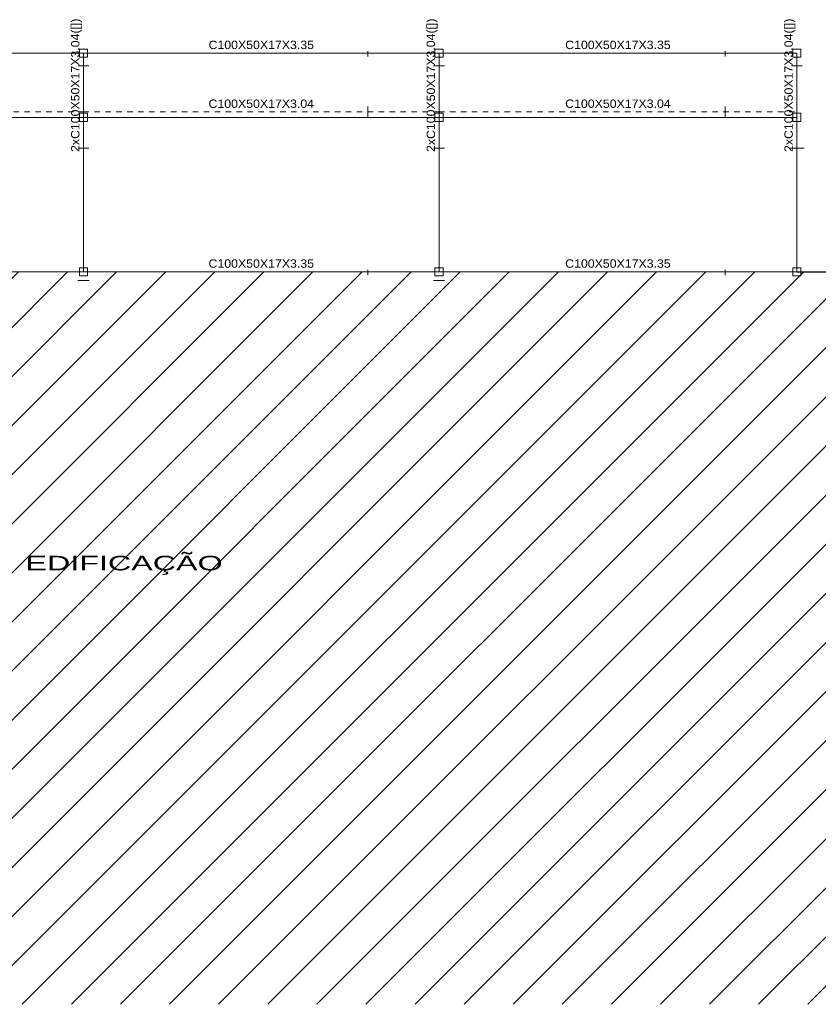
# Model space of a CAD drawing. Header units: millimetres. Extents: x 10 to 1250, y -62 to 528.
# Tile 409 of 656: x 367 to 382, y 485 to 503. Entities that reach past the tile are written whole.
import ezdxf
from ezdxf.enums import TextEntityAlignment as Align

# ---------------------------------------------------------------- set-up
doc = ezdxf.new("R2010")
doc.units = ezdxf.units.MM
doc.header["$LTSCALE"] = 0.05
doc.linetypes.add('CYPE_PUNTO', pattern=[0.075, 0, -0.075])
doc.linetypes.add('CYPE_RAYAPUNTO', pattern=[0.4125, 0.2025, -0.105, 0, -0.105])
for name, color, linetype, lineweight in [('BARRAS_DE_ACO', 7, 'Continuous', 9), ('FO-Vigas', 7, 'Continuous', 5), ('NOS', 152, 'Continuous', 9), ('REFERENCIA_DAS_BARRAS', 2, 'Continuous', 9), ('TITULOS', 2, 'Continuous', 0)]:
    doc.layers.add(name, color=color, linetype=linetype, lineweight=lineweight)
doc.styles.add('CYPETXT', font='arial.ttf', dxfattribs={"height": 0.2})

msp = doc.modelspace()

# ---------------------------------------------------------------- hatches: boundary and pattern name
at = {"layer": 'FO-Vigas', "ltscale": 0.05}
h = msp.add_hatch(dxfattribs=at)
h.set_pattern_fill('ANSI31', color=256, scale=0.2)
h.set_pattern_definition([(45, (485.6733, -70.71115), (-0.4490128, 0.4490128), [])])
h.paths.add_polyline_path([(390.283, 498.6402), (348.7347, 498.6402), (348.7347, 485.2402), (390.283, 485.2402)])

# ---------------------------------------------------------------- linework, layer by layer
at = {"ltscale": 0.05}
msp.add_line((381.3767, 498.6402), (390.283, 498.6402), dxfattribs=at)
at = {"layer": 'BARRAS_DE_ACO'}
for p, q in [((361.6467, 502.6402), (368.3267, 502.6402)), ((368.3267, 502.6402), (374.8317, 502.6402)), ((368.3267, 501.4642), (368.3267, 502.6402)), ((374.8317, 502.6402), (381.3767, 502.6402)), ((374.8317, 501.4642), (374.8317, 502.6402)), ((381.3767, 501.4642), (381.3767, 502.6402)), ((361.6467, 501.4642), (368.3267, 501.4642)), ((368.3267, 501.4642), (374.8317, 501.4642)), ((368.3267, 498.6402), (368.3267, 501.4642)), ((374.8317, 501.4642), (381.3767, 501.4642)), ((374.8317, 498.6402), (374.8317, 501.4642)), ((381.3767, 498.6402), (381.3767, 501.4642)), ((361.6467, 498.6402), (368.3267, 498.6402)), ((368.3267, 498.6402), (374.8317, 498.6402)), ((374.8317, 498.6402), (381.3767, 498.6402))]:
    msp.add_line(p, q, dxfattribs=at)
at = {"layer": 'BARRAS_DE_ACO', "linetype": 'CYPE_RAYAPUNTO'}
for p, q in [((361.6467, 502.6402), (368.3267, 502.6402)), ((368.3267, 502.6402), (374.8317, 502.6402)), ((368.3267, 501.4642), (368.3267, 502.6402)), ((374.8317, 502.6402), (381.3767, 502.6402)), ((374.8317, 501.4642), (374.8317, 502.6402)), ((381.3767, 501.4642), (381.3767, 502.6402)), ((361.6467, 501.5642), (368.3267, 501.5642)), ((368.3267, 501.5642), (374.8317, 501.5642)), ((368.3267, 498.6402), (368.3267, 501.4642)), ((374.8317, 501.5642), (381.3767, 501.5642)), ((374.8317, 498.6402), (374.8317, 501.4642)), ((381.3767, 498.6402), (381.3767, 501.4642)), ((361.6467, 498.6402), (368.3267, 498.6402)), ((368.3267, 498.6402), (374.8317, 498.6402)), ((374.8317, 498.6402), (381.3767, 498.6402))]:
    msp.add_line(p, q, dxfattribs=at)
at = {"layer": 'BARRAS_DE_ACO', "linetype": 'CYPE_PUNTO'}
for p, q in [((368.3267, 502.6402), (368.3267, 502.6402)), ((368.3267, 502.6402), (368.3267, 502.6402)), ((368.3267, 502.6402), (368.3267, 502.6402)), ((374.8317, 502.6402), (374.8317, 502.6402)), ((374.8317, 502.6402), (374.8317, 502.6402)), ((374.8317, 502.6402), (374.8317, 502.6402)), ((381.3767, 502.6402), (381.3767, 502.6402)), ((381.3767, 502.6402), (381.3767, 502.6402)), ((368.3267, 501.4642), (368.3267, 501.5642)), ((368.3267, 501.4642), (368.3267, 501.5642)), ((368.3267, 501.4642), (368.3267, 501.4642)), ((368.3267, 501.4642), (368.3267, 501.4642)), ((374.8317, 501.4642), (374.8317, 501.5642)), ((374.8317, 501.4642), (374.8317, 501.5642)), ((374.8317, 501.4642), (374.8317, 501.4642)), ((374.8317, 501.4642), (374.8317, 501.4642)), ((381.3767, 501.4642), (381.3767, 501.5642)), ((381.3767, 501.4642), (381.3767, 501.4642)), ((381.3767, 501.4642), (381.3767, 501.4642)), ((368.3267, 498.6402), (368.3267, 498.6402)), ((368.3267, 498.6402), (368.3267, 498.6402)), ((368.3267, 498.6402), (368.3267, 498.6402)), ((368.3267, 498.6402), (368.3267, 498.6402)), ((374.8317, 498.6402), (374.8317, 498.6402)), ((374.8317, 498.6402), (374.8317, 498.6402)), ((374.8317, 498.6402), (374.8317, 498.6402)), ((374.8317, 498.6402), (374.8317, 498.6402)), ((381.3767, 498.6402), (381.3767, 498.6402)), ((381.3767, 498.6402), (381.3767, 498.6402)), ((381.3767, 498.6402), (381.3767, 498.6402))]:
    msp.add_line(p, q, dxfattribs=at)
at = {"layer": 'BARRAS_DE_ACO'}
for points in [[(373.5307, 502.6622), (373.5307, 502.6635), (373.5307, 502.6648), (373.5307, 502.666), (373.5307, 502.667), (373.5307, 502.6678), (373.5307, 502.6684), (373.5307, 502.6688), (373.5307, 502.6689), (373.5307, 502.6688), (373.5307, 502.6684), (373.5307, 502.6678), (373.5307, 502.667), (373.5307, 502.666), (373.5307, 502.6648), (373.5307, 502.6635), (373.5307, 502.6622), (373.5307, 502.589), (373.5307, 502.5877), (373.5307, 502.5865), (373.5307, 502.5853), (373.5307, 502.5843), (373.5307, 502.5835), (373.5307, 502.5828), (373.5307, 502.5825), (373.5307, 502.5823), (373.5307, 502.5756), (373.5307, 502.5759), (373.5307, 502.5767), (373.5307, 502.5779), (373.5307, 502.5796), (373.5307, 502.5816), (373.5307, 502.5839), (373.5307, 502.5864), (373.5307, 502.589), (373.5307, 502.6622), (373.5307, 502.6649), (373.5307, 502.6674), (373.5307, 502.6697), (373.5307, 502.6717), (373.5307, 502.6734), (373.5307, 502.6746), (373.5307, 502.6754), (373.5307, 502.6756), (373.5307, 502.6754), (373.5307, 502.6746), (373.5307, 502.6734), (373.5307, 502.6717), (373.5307, 502.6697), (373.5307, 502.6674), (373.5307, 502.6649), (373.5307, 502.6622), (373.5307, 502.589), (373.5307, 502.5864), (373.5307, 502.5839), (373.5307, 502.5816), (373.5307, 502.5796), (373.5307, 502.5779), (373.5307, 502.5767), (373.5307, 502.5759), (373.5307, 502.5756), (373.5307, 502.5823), (373.5307, 502.5825), (373.5307, 502.5828), (373.5307, 502.5835), (373.5307, 502.5843), (373.5307, 502.5853), (373.5307, 502.5865), (373.5307, 502.5877), (373.5307, 502.589), (373.5307, 502.6622)], [(380.0677, 502.6622), (380.0677, 502.6635), (380.0677, 502.6648), (380.0677, 502.666), (380.0677, 502.667), (380.0677, 502.6678), (380.0677, 502.6684), (380.0677, 502.6688), (380.0677, 502.6689), (380.0677, 502.6688), (380.0677, 502.6684), (380.0677, 502.6678), (380.0677, 502.667), (380.0677, 502.666), (380.0677, 502.6648), (380.0677, 502.6635), (380.0677, 502.6622), (380.0677, 502.589), (380.0677, 502.5877), (380.0677, 502.5865), (380.0677, 502.5853), (380.0677, 502.5843), (380.0677, 502.5835), (380.0677, 502.5828), (380.0677, 502.5825), (380.0677, 502.5823), (380.0677, 502.5756), (380.0677, 502.5759), (380.0677, 502.5767), (380.0677, 502.5779), (380.0677, 502.5796), (380.0677, 502.5816), (380.0677, 502.5839), (380.0677, 502.5864), (380.0677, 502.589), (380.0677, 502.6622), (380.0677, 502.6649), (380.0677, 502.6674), (380.0677, 502.6697), (380.0677, 502.6717), (380.0677, 502.6734), (380.0677, 502.6746), (380.0677, 502.6754), (380.0677, 502.6756), (380.0677, 502.6754), (380.0677, 502.6746), (380.0677, 502.6734), (380.0677, 502.6717), (380.0677, 502.6697), (380.0677, 502.6674), (380.0677, 502.6649), (380.0677, 502.6622), (380.0677, 502.589), (380.0677, 502.5864), (380.0677, 502.5839), (380.0677, 502.5816), (380.0677, 502.5796), (380.0677, 502.5779), (380.0677, 502.5767), (380.0677, 502.5759), (380.0677, 502.5756), (380.0677, 502.5823), (380.0677, 502.5825), (380.0677, 502.5828), (380.0677, 502.5835), (380.0677, 502.5843), (380.0677, 502.5853), (380.0677, 502.5865), (380.0677, 502.5877), (380.0677, 502.589), (380.0677, 502.6622)], [(368.2388, 502.405), (368.2376, 502.405), (368.2365, 502.405), (368.2355, 502.405), (368.2345, 502.405), (368.2338, 502.405), (368.2332, 502.405), (368.2329, 502.405), (368.2328, 502.405), (368.2329, 502.405), (368.2332, 502.405), (368.2338, 502.405), (368.2345, 502.405), (368.2355, 502.405), (368.2365, 502.405), (368.2376, 502.405), (368.2388, 502.405), (368.3145, 502.405), (368.3157, 502.405), (368.3168, 502.405), (368.3179, 502.405), (368.3188, 502.405), (368.3196, 502.405), (368.3201, 502.405), (368.3205, 502.405), (368.3206, 502.405), (368.3267, 502.405), (368.3264, 502.405), (368.3257, 502.405), (368.3246, 502.405), (368.3231, 502.405), (368.3213, 502.405), (368.3192, 502.405), (368.3169, 502.405), (368.3145, 502.405), (368.2388, 502.405), (368.2365, 502.405), (368.2342, 502.405), (368.2321, 502.405), (368.2302, 502.405), (368.2287, 502.405), (368.2276, 502.405), (368.2269, 502.405), (368.2267, 502.405), (368.2269, 502.405), (368.2276, 502.405), (368.2287, 502.405), (368.2302, 502.405), (368.2321, 502.405), (368.2342, 502.405), (368.2365, 502.405), (368.2388, 502.405), (368.3145, 502.405), (368.3169, 502.405), (368.3192, 502.405), (368.3213, 502.405), (368.3231, 502.405), (368.3246, 502.405), (368.3257, 502.405), (368.3264, 502.405), (368.3267, 502.405), (368.3206, 502.405), (368.3205, 502.405), (368.3201, 502.405), (368.3196, 502.405), (368.3188, 502.405), (368.3179, 502.405), (368.3168, 502.405), (368.3157, 502.405), (368.3145, 502.405), (368.2388, 502.405)], [(368.3388, 502.405), (368.3376, 502.405), (368.3365, 502.405), (368.3355, 502.405), (368.3345, 502.405), (368.3338, 502.405), (368.3332, 502.405), (368.3329, 502.405), (368.3328, 502.405), (368.3267, 502.405), (368.3269, 502.405), (368.3276, 502.405), (368.3287, 502.405), (368.3302, 502.405), (368.3321, 502.405), (368.3342, 502.405), (368.3365, 502.405), (368.3388, 502.405), (368.4145, 502.405), (368.4169, 502.405), (368.4192, 502.405), (368.4213, 502.405), (368.4231, 502.405), (368.4246, 502.405), (368.4257, 502.405), (368.4264, 502.405), (368.4267, 502.405), (368.4264, 502.405), (368.4257, 502.405), (368.4246, 502.405), (368.4231, 502.405), (368.4213, 502.405), (368.4192, 502.405), (368.4169, 502.405), (368.4145, 502.405), (368.3388, 502.405), (368.3365, 502.405), (368.3342, 502.405), (368.3321, 502.405), (368.3302, 502.405), (368.3287, 502.405), (368.3276, 502.405), (368.3269, 502.405), (368.3267, 502.405), (368.3328, 502.405), (368.3329, 502.405), (368.3332, 502.405), (368.3338, 502.405), (368.3345, 502.405), (368.3355, 502.405), (368.3365, 502.405), (368.3376, 502.405), (368.3388, 502.405), (368.4145, 502.405), (368.4157, 502.405), (368.4168, 502.405), (368.4179, 502.405), (368.4188, 502.405), (368.4196, 502.405), (368.4201, 502.405), (368.4205, 502.405), (368.4206, 502.405), (368.4205, 502.405), (368.4201, 502.405), (368.4196, 502.405), (368.4188, 502.405), (368.4179, 502.405), (368.4168, 502.405), (368.4157, 502.405), (368.4145, 502.405), (368.3388, 502.405)], [(374.7438, 502.405), (374.7426, 502.405), (374.7415, 502.405), (374.7405, 502.405), (374.7395, 502.405), (374.7388, 502.405), (374.7382, 502.405), (374.7379, 502.405), (374.7378, 502.405), (374.7379, 502.405), (374.7382, 502.405), (374.7388, 502.405), (374.7395, 502.405), (374.7405, 502.405), (374.7415, 502.405), (374.7426, 502.405), (374.7438, 502.405), (374.8195, 502.405), (374.8207, 502.405), (374.8218, 502.405), (374.8229, 502.405), (374.8238, 502.405), (374.8246, 502.405), (374.8251, 502.405), (374.8255, 502.405), (374.8256, 502.405), (374.8317, 502.405), (374.8314, 502.405), (374.8307, 502.405), (374.8296, 502.405), (374.8281, 502.405), (374.8263, 502.405), (374.8242, 502.405), (374.8219, 502.405), (374.8195, 502.405), (374.7438, 502.405), (374.7415, 502.405), (374.7392, 502.405), (374.7371, 502.405), (374.7352, 502.405), (374.7337, 502.405), (374.7326, 502.405), (374.7319, 502.405), (374.7317, 502.405), (374.7319, 502.405), (374.7326, 502.405), (374.7337, 502.405), (374.7352, 502.405), (374.7371, 502.405), (374.7392, 502.405), (374.7415, 502.405), (374.7438, 502.405), (374.8195, 502.405), (374.8219, 502.405), (374.8242, 502.405), (374.8263, 502.405), (374.8281, 502.405), (374.8296, 502.405), (374.8307, 502.405), (374.8314, 502.405), (374.8317, 502.405), (374.8256, 502.405), (374.8255, 502.405), (374.8251, 502.405), (374.8246, 502.405), (374.8238, 502.405), (374.8229, 502.405), (374.8218, 502.405), (374.8207, 502.405), (374.8195, 502.405), (374.7438, 502.405)], [(374.8438, 502.405), (374.8426, 502.405), (374.8415, 502.405), (374.8405, 502.405), (374.8395, 502.405), (374.8388, 502.405), (374.8382, 502.405), (374.8379, 502.405), (374.8378, 502.405), (374.8317, 502.405), (374.8319, 502.405), (374.8326, 502.405), (374.8337, 502.405), (374.8352, 502.405), (374.8371, 502.405), (374.8392, 502.405), (374.8415, 502.405), (374.8438, 502.405), (374.9195, 502.405), (374.9219, 502.405), (374.9242, 502.405), (374.9263, 502.405), (374.9281, 502.405), (374.9296, 502.405), (374.9307, 502.405), (374.9314, 502.405), (374.9317, 502.405), (374.9314, 502.405), (374.9307, 502.405), (374.9296, 502.405), (374.9281, 502.405), (374.9263, 502.405), (374.9242, 502.405), (374.9219, 502.405), (374.9195, 502.405), (374.8438, 502.405), (374.8415, 502.405), (374.8392, 502.405), (374.8371, 502.405), (374.8352, 502.405), (374.8337, 502.405), (374.8326, 502.405), (374.8319, 502.405), (374.8317, 502.405), (374.8378, 502.405), (374.8379, 502.405), (374.8382, 502.405), (374.8388, 502.405), (374.8395, 502.405), (374.8405, 502.405), (374.8415, 502.405), (374.8426, 502.405), (374.8438, 502.405), (374.9195, 502.405), (374.9207, 502.405), (374.9218, 502.405), (374.9229, 502.405), (374.9238, 502.405), (374.9246, 502.405), (374.9251, 502.405), (374.9255, 502.405), (374.9256, 502.405), (374.9255, 502.405), (374.9251, 502.405), (374.9246, 502.405), (374.9238, 502.405), (374.9229, 502.405), (374.9218, 502.405), (374.9207, 502.405), (374.9195, 502.405), (374.8438, 502.405)], [(381.2888, 502.405), (381.2876, 502.405), (381.2865, 502.405), (381.2855, 502.405), (381.2845, 502.405), (381.2838, 502.405), (381.2832, 502.405), (381.2829, 502.405), (381.2828, 502.405), (381.2829, 502.405), (381.2832, 502.405), (381.2838, 502.405), (381.2845, 502.405), (381.2855, 502.405), (381.2865, 502.405), (381.2876, 502.405), (381.2888, 502.405), (381.3645, 502.405), (381.3657, 502.405), (381.3668, 502.405), (381.3679, 502.405), (381.3688, 502.405), (381.3696, 502.405), (381.3701, 502.405), (381.3705, 502.405), (381.3706, 502.405), (381.3767, 502.405), (381.3764, 502.405), (381.3757, 502.405), (381.3746, 502.405), (381.3731, 502.405), (381.3713, 502.405), (381.3692, 502.405), (381.3669, 502.405), (381.3645, 502.405), (381.2888, 502.405), (381.2865, 502.405), (381.2842, 502.405), (381.2821, 502.405), (381.2802, 502.405), (381.2787, 502.405), (381.2776, 502.405), (381.2769, 502.405), (381.2767, 502.405), (381.2769, 502.405), (381.2776, 502.405), (381.2787, 502.405), (381.2802, 502.405), (381.2821, 502.405), (381.2842, 502.405), (381.2865, 502.405), (381.2888, 502.405), (381.3645, 502.405), (381.3669, 502.405), (381.3692, 502.405), (381.3713, 502.405), (381.3731, 502.405), (381.3746, 502.405), (381.3757, 502.405), (381.3764, 502.405), (381.3767, 502.405), (381.3706, 502.405), (381.3705, 502.405), (381.3701, 502.405), (381.3696, 502.405), (381.3688, 502.405), (381.3679, 502.405), (381.3668, 502.405), (381.3657, 502.405), (381.3645, 502.405), (381.2888, 502.405)], [(381.3888, 502.405), (381.3876, 502.405), (381.3865, 502.405), (381.3855, 502.405), (381.3845, 502.405), (381.3838, 502.405), (381.3832, 502.405), (381.3829, 502.405), (381.3828, 502.405), (381.3767, 502.405), (381.3769, 502.405), (381.3776, 502.405), (381.3787, 502.405), (381.3802, 502.405), (381.3821, 502.405), (381.3842, 502.405), (381.3865, 502.405), (381.3888, 502.405), (381.4645, 502.405), (381.4669, 502.405), (381.4692, 502.405), (381.4713, 502.405), (381.4731, 502.405), (381.4746, 502.405), (381.4757, 502.405), (381.4764, 502.405), (381.4767, 502.405), (381.4764, 502.405), (381.4757, 502.405), (381.4746, 502.405), (381.4731, 502.405), (381.4713, 502.405), (381.4692, 502.405), (381.4669, 502.405), (381.4645, 502.405), (381.3888, 502.405), (381.3865, 502.405), (381.3842, 502.405), (381.3821, 502.405), (381.3802, 502.405), (381.3787, 502.405), (381.3776, 502.405), (381.3769, 502.405), (381.3767, 502.405), (381.3828, 502.405), (381.3829, 502.405), (381.3832, 502.405), (381.3838, 502.405), (381.3845, 502.405), (381.3855, 502.405), (381.3865, 502.405), (381.3876, 502.405), (381.3888, 502.405), (381.4645, 502.405), (381.4657, 502.405), (381.4668, 502.405), (381.4679, 502.405), (381.4688, 502.405), (381.4696, 502.405), (381.4701, 502.405), (381.4705, 502.405), (381.4706, 502.405), (381.4705, 502.405), (381.4701, 502.405), (381.4696, 502.405), (381.4688, 502.405), (381.4679, 502.405), (381.4668, 502.405), (381.4657, 502.405), (381.4645, 502.405), (381.3888, 502.405)], [(373.5307, 501.4703), (373.5307, 501.4704), (373.5307, 501.4707), (373.5307, 501.4713), (373.5307, 501.472), (373.5307, 501.473), (373.5307, 501.474), (373.5307, 501.4751), (373.5307, 501.4763), (373.5307, 501.652), (373.5307, 501.6532), (373.5307, 501.6543), (373.5307, 501.6554), (373.5307, 501.6563), (373.5307, 501.6571), (373.5307, 501.6576), (373.5307, 501.658), (373.5307, 501.6581), (373.5307, 501.658), (373.5307, 501.6576), (373.5307, 501.6571), (373.5307, 501.6563), (373.5307, 501.6554), (373.5307, 501.6543), (373.5307, 501.6532), (373.5307, 501.652), (373.5307, 501.6302), (373.5307, 501.652), (373.5307, 501.6544), (373.5307, 501.6567), (373.5307, 501.6588), (373.5307, 501.6606), (373.5307, 501.6621), (373.5307, 501.6632), (373.5307, 501.6639), (373.5307, 501.6642), (373.5307, 501.6639), (373.5307, 501.6632), (373.5307, 501.6621), (373.5307, 501.6606), (373.5307, 501.6588), (373.5307, 501.6567), (373.5307, 501.6544), (373.5307, 501.652), (373.5307, 501.4763), (373.5307, 501.474), (373.5307, 501.4717), (373.5307, 501.4696), (373.5307, 501.4677), (373.5307, 501.4662), (373.5307, 501.4651), (373.5307, 501.4644), (373.5307, 501.4642), (373.5307, 501.4644), (373.5307, 501.4651), (373.5307, 501.4662), (373.5307, 501.4677), (373.5307, 501.4696), (373.5307, 501.4717), (373.5307, 501.474), (373.5307, 501.4763), (373.5307, 501.4982), (373.5307, 501.4763), (373.5307, 501.4751), (373.5307, 501.474), (373.5307, 501.473), (373.5307, 501.472), (373.5307, 501.4713), (373.5307, 501.4707), (373.5307, 501.4704), (373.5307, 501.4703)], [(380.0677, 501.4703), (380.0677, 501.4704), (380.0677, 501.4707), (380.0677, 501.4713), (380.0677, 501.472), (380.0677, 501.473), (380.0677, 501.474), (380.0677, 501.4751), (380.0677, 501.4763), (380.0677, 501.652), (380.0677, 501.6532), (380.0677, 501.6543), (380.0677, 501.6554), (380.0677, 501.6563), (380.0677, 501.6571), (380.0677, 501.6576), (380.0677, 501.658), (380.0677, 501.6581), (380.0677, 501.658), (380.0677, 501.6576), (380.0677, 501.6571), (380.0677, 501.6563), (380.0677, 501.6554), (380.0677, 501.6543), (380.0677, 501.6532), (380.0677, 501.652), (380.0677, 501.6302), (380.0677, 501.652), (380.0677, 501.6544), (380.0677, 501.6567), (380.0677, 501.6588), (380.0677, 501.6606), (380.0677, 501.6621), (380.0677, 501.6632), (380.0677, 501.6639), (380.0677, 501.6642), (380.0677, 501.6639), (380.0677, 501.6632), (380.0677, 501.6621), (380.0677, 501.6606), (380.0677, 501.6588), (380.0677, 501.6567), (380.0677, 501.6544), (380.0677, 501.652), (380.0677, 501.4763), (380.0677, 501.474), (380.0677, 501.4717), (380.0677, 501.4696), (380.0677, 501.4677), (380.0677, 501.4662), (380.0677, 501.4651), (380.0677, 501.4644), (380.0677, 501.4642), (380.0677, 501.4644), (380.0677, 501.4651), (380.0677, 501.4662), (380.0677, 501.4677), (380.0677, 501.4696), (380.0677, 501.4717), (380.0677, 501.474), (380.0677, 501.4763), (380.0677, 501.4982), (380.0677, 501.4763), (380.0677, 501.4751), (380.0677, 501.474), (380.0677, 501.473), (380.0677, 501.472), (380.0677, 501.4713), (380.0677, 501.4707), (380.0677, 501.4704), (380.0677, 501.4703)], [(368.2388, 500.8994), (368.2376, 500.8994), (368.2365, 500.8994), (368.2355, 500.8994), (368.2345, 500.8994), (368.2338, 500.8994), (368.2332, 500.8994), (368.2329, 500.8994), (368.2328, 500.8994), (368.2329, 500.8994), (368.2332, 500.8994), (368.2338, 500.8994), (368.2345, 500.8994), (368.2355, 500.8994), (368.2365, 500.8994), (368.2376, 500.8994), (368.2388, 500.8994), (368.3145, 500.8994), (368.3157, 500.8994), (368.3168, 500.8994), (368.3179, 500.8994), (368.3188, 500.8994), (368.3196, 500.8994), (368.3201, 500.8994), (368.3205, 500.8994), (368.3206, 500.8994), (368.3267, 500.8994), (368.3264, 500.8994), (368.3257, 500.8994), (368.3246, 500.8994), (368.3231, 500.8994), (368.3213, 500.8994), (368.3192, 500.8994), (368.3169, 500.8994), (368.3145, 500.8994), (368.2388, 500.8994), (368.2365, 500.8994), (368.2342, 500.8994), (368.2321, 500.8994), (368.2302, 500.8994), (368.2287, 500.8994), (368.2276, 500.8994), (368.2269, 500.8994), (368.2267, 500.8994), (368.2269, 500.8994), (368.2276, 500.8994), (368.2287, 500.8994), (368.2302, 500.8994), (368.2321, 500.8994), (368.2342, 500.8994), (368.2365, 500.8994), (368.2388, 500.8994), (368.3145, 500.8994), (368.3169, 500.8994), (368.3192, 500.8994), (368.3213, 500.8994), (368.3231, 500.8994), (368.3246, 500.8994), (368.3257, 500.8994), (368.3264, 500.8994), (368.3267, 500.8994), (368.3206, 500.8994), (368.3205, 500.8994), (368.3201, 500.8994), (368.3196, 500.8994), (368.3188, 500.8994), (368.3179, 500.8994), (368.3168, 500.8994), (368.3157, 500.8994), (368.3145, 500.8994), (368.2388, 500.8994)], [(368.3388, 500.8994), (368.3376, 500.8994), (368.3365, 500.8994), (368.3355, 500.8994), (368.3345, 500.8994), (368.3338, 500.8994), (368.3332, 500.8994), (368.3329, 500.8994), (368.3328, 500.8994), (368.3267, 500.8994), (368.3269, 500.8994), (368.3276, 500.8994), (368.3287, 500.8994), (368.3302, 500.8994), (368.3321, 500.8994), (368.3342, 500.8994), (368.3365, 500.8994), (368.3388, 500.8994), (368.4145, 500.8994), (368.4169, 500.8994), (368.4192, 500.8994), (368.4213, 500.8994), (368.4231, 500.8994), (368.4246, 500.8994), (368.4257, 500.8994), (368.4264, 500.8994), (368.4267, 500.8994), (368.4264, 500.8994), (368.4257, 500.8994), (368.4246, 500.8994), (368.4231, 500.8994), (368.4213, 500.8994), (368.4192, 500.8994), (368.4169, 500.8994), (368.4145, 500.8994), (368.3388, 500.8994), (368.3365, 500.8994), (368.3342, 500.8994), (368.3321, 500.8994), (368.3302, 500.8994), (368.3287, 500.8994), (368.3276, 500.8994), (368.3269, 500.8994), (368.3267, 500.8994), (368.3328, 500.8994), (368.3329, 500.8994), (368.3332, 500.8994), (368.3338, 500.8994), (368.3345, 500.8994), (368.3355, 500.8994), (368.3365, 500.8994), (368.3376, 500.8994), (368.3388, 500.8994), (368.4145, 500.8994), (368.4157, 500.8994), (368.4168, 500.8994), (368.4179, 500.8994), (368.4188, 500.8994), (368.4196, 500.8994), (368.4201, 500.8994), (368.4205, 500.8994), (368.4206, 500.8994), (368.4205, 500.8994), (368.4201, 500.8994), (368.4196, 500.8994), (368.4188, 500.8994), (368.4179, 500.8994), (368.4168, 500.8994), (368.4157, 500.8994), (368.4145, 500.8994), (368.3388, 500.8994)], [(374.7438, 500.8994), (374.7426, 500.8994), (374.7415, 500.8994), (374.7405, 500.8994), (374.7395, 500.8994), (374.7388, 500.8994), (374.7382, 500.8994), (374.7379, 500.8994), (374.7378, 500.8994), (374.7379, 500.8994), (374.7382, 500.8994), (374.7388, 500.8994), (374.7395, 500.8994), (374.7405, 500.8994), (374.7415, 500.8994), (374.7426, 500.8994), (374.7438, 500.8994), (374.8195, 500.8994), (374.8207, 500.8994), (374.8218, 500.8994), (374.8229, 500.8994), (374.8238, 500.8994), (374.8246, 500.8994), (374.8251, 500.8994), (374.8255, 500.8994), (374.8256, 500.8994), (374.8317, 500.8994), (374.8314, 500.8994), (374.8307, 500.8994), (374.8296, 500.8994), (374.8281, 500.8994), (374.8263, 500.8994), (374.8242, 500.8994), (374.8219, 500.8994), (374.8195, 500.8994), (374.7438, 500.8994), (374.7415, 500.8994), (374.7392, 500.8994), (374.7371, 500.8994), (374.7352, 500.8994), (374.7337, 500.8994), (374.7326, 500.8994), (374.7319, 500.8994), (374.7317, 500.8994), (374.7319, 500.8994), (374.7326, 500.8994), (374.7337, 500.8994), (374.7352, 500.8994), (374.7371, 500.8994), (374.7392, 500.8994), (374.7415, 500.8994), (374.7438, 500.8994), (374.8195, 500.8994), (374.8219, 500.8994), (374.8242, 500.8994), (374.8263, 500.8994), (374.8281, 500.8994), (374.8296, 500.8994), (374.8307, 500.8994), (374.8314, 500.8994), (374.8317, 500.8994), (374.8256, 500.8994), (374.8255, 500.8994), (374.8251, 500.8994), (374.8246, 500.8994), (374.8238, 500.8994), (374.8229, 500.8994), (374.8218, 500.8994), (374.8207, 500.8994), (374.8195, 500.8994), (374.7438, 500.8994)], [(374.8438, 500.8994), (374.8426, 500.8994), (374.8415, 500.8994), (374.8405, 500.8994), (374.8395, 500.8994), (374.8388, 500.8994), (374.8382, 500.8994), (374.8379, 500.8994), (374.8378, 500.8994), (374.8317, 500.8994), (374.8319, 500.8994), (374.8326, 500.8994), (374.8337, 500.8994), (374.8352, 500.8994), (374.8371, 500.8994), (374.8392, 500.8994), (374.8415, 500.8994), (374.8438, 500.8994), (374.9195, 500.8994), (374.9219, 500.8994), (374.9242, 500.8994), (374.9263, 500.8994), (374.9281, 500.8994), (374.9296, 500.8994), (374.9307, 500.8994), (374.9314, 500.8994), (374.9317, 500.8994), (374.9314, 500.8994), (374.9307, 500.8994), (374.9296, 500.8994), (374.9281, 500.8994), (374.9263, 500.8994), (374.9242, 500.8994), (374.9219, 500.8994), (374.9195, 500.8994), (374.8438, 500.8994), (374.8415, 500.8994), (374.8392, 500.8994), (374.8371, 500.8994), (374.8352, 500.8994), (374.8337, 500.8994), (374.8326, 500.8994), (374.8319, 500.8994), (374.8317, 500.8994), (374.8378, 500.8994), (374.8379, 500.8994), (374.8382, 500.8994), (374.8388, 500.8994), (374.8395, 500.8994), (374.8405, 500.8994), (374.8415, 500.8994), (374.8426, 500.8994), (374.8438, 500.8994), (374.9195, 500.8994), (374.9207, 500.8994), (374.9218, 500.8994), (374.9229, 500.8994), (374.9238, 500.8994), (374.9246, 500.8994), (374.9251, 500.8994), (374.9255, 500.8994), (374.9256, 500.8994), (374.9255, 500.8994), (374.9251, 500.8994), (374.9246, 500.8994), (374.9238, 500.8994), (374.9229, 500.8994), (374.9218, 500.8994), (374.9207, 500.8994), (374.9195, 500.8994), (374.8438, 500.8994)], [(381.2427, 500.8994), (381.5107, 500.8994), (381.3831, 500.8994), (381.5107, 500.8994), (381.2427, 500.8994), (381.3703, 500.8994), (381.2427, 500.8994)], [(373.5307, 498.6622), (373.5307, 498.6635), (373.5307, 498.6648), (373.5307, 498.666), (373.5307, 498.667), (373.5307, 498.6678), (373.5307, 498.6684), (373.5307, 498.6688), (373.5307, 498.6689), (373.5307, 498.6688), (373.5307, 498.6684), (373.5307, 498.6678), (373.5307, 498.667), (373.5307, 498.666), (373.5307, 498.6648), (373.5307, 498.6635), (373.5307, 498.6622), (373.5307, 498.589), (373.5307, 498.5877), (373.5307, 498.5865), (373.5307, 498.5853), (373.5307, 498.5843), (373.5307, 498.5835), (373.5307, 498.5828), (373.5307, 498.5825), (373.5307, 498.5823), (373.5307, 498.5756), (373.5307, 498.5759), (373.5307, 498.5767), (373.5307, 498.5779), (373.5307, 498.5796), (373.5307, 498.5816), (373.5307, 498.5839), (373.5307, 498.5864), (373.5307, 498.589), (373.5307, 498.6622), (373.5307, 498.6649), (373.5307, 498.6674), (373.5307, 498.6697), (373.5307, 498.6717), (373.5307, 498.6734), (373.5307, 498.6746), (373.5307, 498.6754), (373.5307, 498.6756), (373.5307, 498.6754), (373.5307, 498.6746), (373.5307, 498.6734), (373.5307, 498.6717), (373.5307, 498.6697), (373.5307, 498.6674), (373.5307, 498.6649), (373.5307, 498.6622), (373.5307, 498.589), (373.5307, 498.5864), (373.5307, 498.5839), (373.5307, 498.5816), (373.5307, 498.5796), (373.5307, 498.5779), (373.5307, 498.5767), (373.5307, 498.5759), (373.5307, 498.5756), (373.5307, 498.5823), (373.5307, 498.5825), (373.5307, 498.5828), (373.5307, 498.5835), (373.5307, 498.5843), (373.5307, 498.5853), (373.5307, 498.5865), (373.5307, 498.5877), (373.5307, 498.589), (373.5307, 498.6622)], [(380.0677, 498.6622), (380.0677, 498.6635), (380.0677, 498.6648), (380.0677, 498.666), (380.0677, 498.667), (380.0677, 498.6678), (380.0677, 498.6684), (380.0677, 498.6688), (380.0677, 498.6689), (380.0677, 498.6688), (380.0677, 498.6684), (380.0677, 498.6678), (380.0677, 498.667), (380.0677, 498.666), (380.0677, 498.6648), (380.0677, 498.6635), (380.0677, 498.6622), (380.0677, 498.589), (380.0677, 498.5877), (380.0677, 498.5865), (380.0677, 498.5853), (380.0677, 498.5843), (380.0677, 498.5835), (380.0677, 498.5828), (380.0677, 498.5825), (380.0677, 498.5823), (380.0677, 498.5756), (380.0677, 498.5759), (380.0677, 498.5767), (380.0677, 498.5779), (380.0677, 498.5796), (380.0677, 498.5816), (380.0677, 498.5839), (380.0677, 498.5864), (380.0677, 498.589), (380.0677, 498.6622), (380.0677, 498.6649), (380.0677, 498.6674), (380.0677, 498.6697), (380.0677, 498.6717), (380.0677, 498.6734), (380.0677, 498.6746), (380.0677, 498.6754), (380.0677, 498.6756), (380.0677, 498.6754), (380.0677, 498.6746), (380.0677, 498.6734), (380.0677, 498.6717), (380.0677, 498.6697), (380.0677, 498.6674), (380.0677, 498.6649), (380.0677, 498.6622), (380.0677, 498.589), (380.0677, 498.5864), (380.0677, 498.5839), (380.0677, 498.5816), (380.0677, 498.5796), (380.0677, 498.5779), (380.0677, 498.5767), (380.0677, 498.5759), (380.0677, 498.5756), (380.0677, 498.5823), (380.0677, 498.5825), (380.0677, 498.5828), (380.0677, 498.5835), (380.0677, 498.5843), (380.0677, 498.5853), (380.0677, 498.5865), (380.0677, 498.5877), (380.0677, 498.589), (380.0677, 498.6622)], [(368.2247, 498.4802), (368.4287, 498.4802), (368.3329, 498.4802), (368.4287, 498.4802), (368.2247, 498.4802), (368.3205, 498.4802), (368.2247, 498.4802)], [(374.7297, 498.4802), (374.9337, 498.4802), (374.8379, 498.4802), (374.9337, 498.4802), (374.7297, 498.4802), (374.8255, 498.4802), (374.7297, 498.4802)]]:
    msp.add_lwpolyline(points, close=True, dxfattribs=at)
at = {"layer": 'NOS'}
for points in [[(368.2517, 502.5652), (368.4017, 502.5652), (368.4017, 502.7152), (368.2517, 502.7152), (368.2517, 502.5652)], [(374.7567, 502.5652), (374.9067, 502.5652), (374.9067, 502.7152), (374.7567, 502.7152), (374.7567, 502.5652)], [(381.3017, 502.5652), (381.4517, 502.5652), (381.4517, 502.7152), (381.3017, 502.7152), (381.3017, 502.5652)], [(368.2517, 501.3892), (368.4017, 501.3892), (368.4017, 501.5392), (368.2517, 501.5392), (368.2517, 501.3892)], [(374.7567, 501.3892), (374.9067, 501.3892), (374.9067, 501.5392), (374.7567, 501.5392), (374.7567, 501.3892)], [(381.3017, 501.3892), (381.4517, 501.3892), (381.4517, 501.5392), (381.3017, 501.5392), (381.3017, 501.3892)], [(368.2517, 498.5652), (368.4017, 498.5652), (368.4017, 498.7152), (368.2517, 498.7152), (368.2517, 498.5652)], [(374.7567, 498.5652), (374.9067, 498.5652), (374.9067, 498.7152), (374.7567, 498.7152), (374.7567, 498.5652)], [(381.3017, 498.5652), (381.4517, 498.5652), (381.4517, 498.7152), (381.3017, 498.7152), (381.3017, 498.5652)]]:
    msp.add_lwpolyline(points, close=True, dxfattribs=at)

# ---------------------------------------------------------------- texts
at = {"layer": 'REFERENCIA_DAS_BARRAS', "style": 'CYPETXT', "width": 1.051325}
for p, p2 in [((368.2525, 500.8316), (368.2525, 503.2728)), ((374.7575, 500.8316), (374.7575, 503.2728)), ((381.3025, 500.8316), (381.3025, 503.2728))]:
    msp.add_text('2xC100X50X17X3.04([])', height=0.153333, rotation=90, dxfattribs=at).set_placement(p, p2, align=Align.FIT)
at = {"layer": 'REFERENCIA_DAS_BARRAS', "style": 'CYPETXT', "width": 1.052535}
for s, p, p2 in [('C100X50X17X3.35', (370.6139, 502.7143), (372.5444, 502.7143)), ('C100X50X17X3.35', (377.1389, 502.7143), (379.0694, 502.7143)), ('C100X50X17X3.04', (370.6139, 501.6383), (372.5444, 501.6383)), ('C100X50X17X3.04', (377.1389, 501.6383), (379.0694, 501.6383)), ('C100X50X17X3.35', (370.6139, 498.7143), (372.5444, 498.7143)), ('C100X50X17X3.35', (377.1389, 498.7143), (379.0694, 498.7143))]:
    msp.add_text(s, height=0.153333, dxfattribs=at).set_placement(p, p2, align=Align.FIT)
at = {"layer": 'TITULOS', "style": 'CYPETXT', "width": 1.585235}
msp.add_text('EDIFICAÇÃO', height=0.26667, dxfattribs=at).set_placement((367.2639, 493.1779), (370.8732, 493.1779), align=Align.FIT)

doc.saveas('drawing.dxf')
